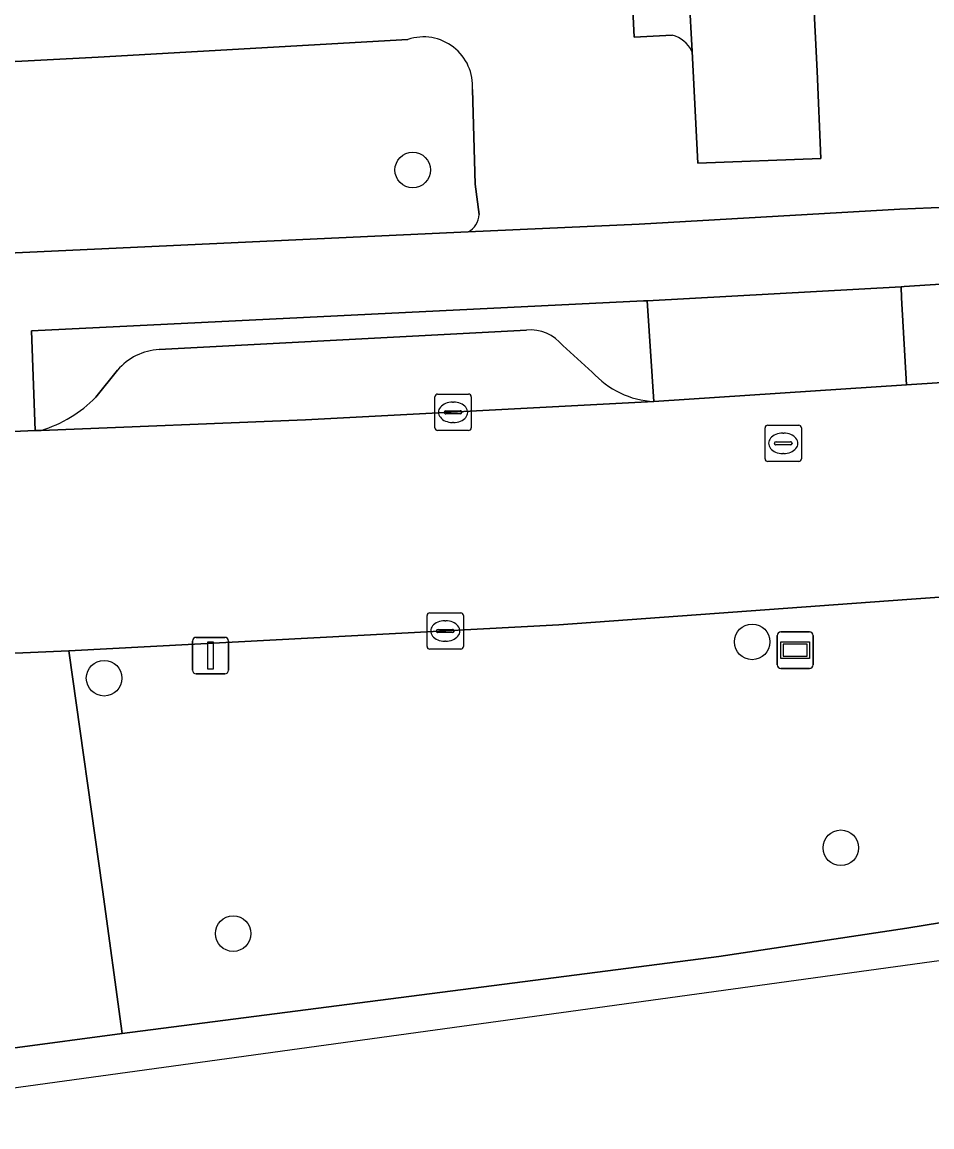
# Model space of a CAD drawing. Extents: x 162250 to 162661, y 380743 to 381606.
# Drawn here: x 162475.67 to 162500.69, y 380743.47 to 380773.85 of the extents above; entities that cross this region are included whole.
import ezdxf

# ---------------------------------------------------------------- set-up
doc = ezdxf.new("R2010")
doc.units = 0
for name, color, linetype in [('IMGEO_Berm_groen', 7, 'Continuous'), ('IMGEO_Berm_open', 7, 'Continuous'), ('IMGEO_Boom', 7, 'Continuous'), ('IMGEO_Fietspad_open', 7, 'Continuous'), ('IMGEO_Kolk', 7, 'Continuous'), ('IMGEO_Lichtmast', 7, 'Continuous'), ('IMGEO_Parkeervlak_open', 7, 'Continuous'), ('IMGEO_Rijbaan_lokaal_gesloten', 7, 'Continuous'), ('IMGEO_Rijbaan_lokaal_open', 7, 'Continuous'), ('IMGEO_Rioolput', 7, 'Continuous'), ('IMGEO_Straatnaambord', 7, 'Continuous'), ('IMGEO_Voetpad_open', 7, 'Continuous')]:
    doc.layers.add(name, color=color, linetype=linetype)

msp = doc.modelspace()

# ---------------------------------------------------------------- linework, layer by layer
at = {"layer": 'IMGEO_Berm_groen'}
for points in [[(162486.276, 380773.368), (162477.761, 380772.884), (162465.837, 380772.261), (162466.099, 380767.579), (162466.113, 380767.309), (162469.412, 380767.47), (162472.316, 380767.359), (162487.935, 380768.078)], [(162488.232, 380768.552), (162488.125, 380769.392), (162488.052, 380771.992)], [(162538.704, 380760.727), (162528.481, 380759.975), (162520.269, 380759.398), (162503.771, 380758.251), (162501.537, 380758.083), (162500, 380757.972), (162490.431, 380757.277), (162476.956, 380756.559), (162477.877, 380750), (162478.415, 380746.042), (162494.829, 380748.158), (162500, 380748.938), (162506.507, 380750)]]:
    msp.add_lwpolyline(points, dxfattribs=at)
for centre, radius, start, end in [((162486.705, 380772.087), 1.35, 355.9477, 108.517), ((162487.665, 380768.577), 0.568, 298.4155, 357.4434)]:
    msp.add_arc(centre, radius, start, end, dxfattribs=at)
at = {"layer": 'IMGEO_Berm_open'}
for points in [[(162556.593, 380769.86), (162555.675, 380769.767), (162555.673, 380769.819), (162507.486, 380767.304), (162504.786, 380766.884), (162499.923, 380766.575), (162499.837, 380766.57), (162499.851, 380766.267), (162499.985, 380763.873), (162502.951, 380764.069), (162504.19, 380764.151), (162504.423, 380764.158)], [(162493.042, 380763.413), (162492.868, 380766.048), (162492.859, 380766.185), (162492.757, 380766.179), (162475.929, 380765.357), (162476.025, 380762.613), (162476.189, 380762.62)], [(162479.438, 380764.841), (162489.535, 380765.378)], [(162490.536, 380764.953), (162491.344, 380764.225)], [(162477.691, 380763.531), (162478.292, 380764.276)]]:
    msp.add_lwpolyline(points, dxfattribs=at)
for centre, radius, start, end in [((162489.631, 380764.213), 1.169, 39.268, 94.7222), ((162479.525, 380763.22), 1.623, 93.0619, 139.4265), ((162493.172, 380765.866), 2.457, 221.9172, 266.9677), ((162475.179, 380765.98), 3.508, 286.7386, 315.7371)]:
    msp.add_arc(centre, radius, start, end, dxfattribs=at)
at = {"layer": 'IMGEO_Boom'}
for centre in [(162486.409, 380769.779), (162495.744, 380756.805), (162477.922, 380755.806), (162498.181, 380751.144), (162481.471, 380748.785)]:
    msp.add_circle(centre, 0.489, dxfattribs=at)
at = {"layer": 'IMGEO_Fietspad_open'}
for points in [[(162502.821, 380768.833), (162499.808, 380768.701), (162492.632, 380768.294), (162487.935, 380768.078), (162472.316, 380767.359), (162469.412, 380767.47), (162466.113, 380767.309), (162464.549, 380767.233), (162451.303, 380766.589), (162447.722, 380766.158), (162445.273, 380766.041), (162428.839, 380765.256)], [(162419.825, 380762.873), (162452.031, 380764.216), (162452.142, 380761.365), (162453.016, 380761.41), (162455.128, 380761.538), (162455.069, 380764.348), (162472.837, 380765.221), (162473.011, 380762.481), (162476.025, 380762.613), (162475.929, 380765.357), (162492.757, 380766.179), (162492.859, 380766.185), (162499.837, 380766.57), (162499.923, 380766.575), (162504.786, 380766.884)]]:
    msp.add_lwpolyline(points, dxfattribs=at)
msp.add_lwpolyline([(162476.956, 380756.559), (162473.985, 380756.43), (162474.833, 380750), (162475.405, 380745.639), (162478.415, 380746.042), (162477.877, 380750)], close=True, dxfattribs=at)
at = {"layer": 'IMGEO_Kolk'}
for p, q in [((162487.018, 380762.691), (162487.018, 380763.543)), ((162487.093, 380763.617), (162487.945, 380763.617)), ((162488.019, 380763.543), (162488.019, 380762.691)), ((162487.506, 380763.397), (162487.531, 380763.397)), ((162487.277, 380763.111), (162487.277, 380763.123)), ((162487.715, 380763.074), (162487.317, 380763.074)), ((162487.32, 380763.16), (162487.718, 380763.16)), ((162487.761, 380763.123), (162487.761, 380763.111)), ((162487.529, 380762.837), (162487.504, 380762.837)), ((162487.945, 380762.617), (162487.093, 380762.617)), ((162486.803, 380756.678), (162486.803, 380757.53)), ((162486.878, 380757.604), (162487.73, 380757.604)), ((162487.804, 380757.53), (162487.804, 380756.678)), ((162487.291, 380757.384), (162487.316, 380757.384)), ((162487.062, 380757.098), (162487.062, 380757.11)), ((162487.5, 380757.061), (162487.102, 380757.061)), ((162487.105, 380757.147), (162487.503, 380757.147)), ((162487.546, 380757.11), (162487.546, 380757.098)), ((162487.73, 380756.604), (162486.878, 380756.604)), ((162487.314, 380756.824), (162487.289, 380756.824))]:
    msp.add_line(p, q, dxfattribs=at)
for points in [[(162487.018, 380762.691), (162487.018, 380763.543)], [(162487.093, 380763.617), (162487.945, 380763.617)], [(162488.019, 380763.543), (162488.019, 380762.691)], [(162487.945, 380762.617), (162487.093, 380762.617)], [(162486.803, 380756.678), (162486.803, 380757.53)], [(162486.878, 380757.604), (162487.73, 380757.604)], [(162487.804, 380757.53), (162487.804, 380756.678)], [(162487.73, 380756.604), (162486.878, 380756.604)]]:
    msp.add_lwpolyline(points, dxfattribs=at)
for centre, radius, start, end in [((162487.095, 380763.541), 0.0765, 91.552, 178.448), ((162487.095, 380763.541), 0.0765, 91.552, 178.448), ((162487.943, 380763.541), 0.0765, 1.552, 88.448), ((162487.943, 380763.541), 0.0765, 1.552, 88.448), ((162487.317, 380763.12), 0.0403, 85.8775, 175.7526), ((162487.314, 380763.11), 0.0366, 178.938, 274.7102), ((162487.718, 380763.117), 0.043, 264.8664, 352.4533), ((162487.722, 380763.122), 0.0386, 1.7309, 96.639), ((162487.095, 380762.693), 0.0765, 181.552, 268.448), ((162487.095, 380762.693), 0.0765, 181.552, 268.448), ((162487.943, 380762.693), 0.0765, 271.552, 358.448), ((162487.943, 380762.693), 0.0765, 271.552, 358.448), ((162486.88, 380757.528), 0.0765, 91.552, 178.448), ((162486.88, 380757.528), 0.0765, 91.552, 178.448), ((162487.728, 380757.528), 0.0765, 1.552, 88.448), ((162487.728, 380757.528), 0.0765, 1.552, 88.448), ((162487.102, 380757.107), 0.0403, 85.8775, 175.7526), ((162487.099, 380757.097), 0.0366, 178.938, 274.7102), ((162487.503, 380757.104), 0.043, 264.8664, 352.4533), ((162487.507, 380757.109), 0.0386, 1.7309, 96.639), ((162486.88, 380756.68), 0.0765, 181.552, 268.448), ((162486.88, 380756.68), 0.0765, 181.552, 268.448), ((162487.728, 380756.68), 0.0765, 271.552, 358.448), ((162487.728, 380756.68), 0.0765, 271.552, 358.448)]:
    msp.add_arc(centre, radius, start, end, dxfattribs=at)
for centre, major_axis, ratio, start_param, end_param in [((162487.505, 380763.117), (-0.387, 0.002), 0.722429, 4.712389, 7.853982), ((162487.53, 380763.117), (-0.39, 0.002), 0.717154, 1.570796, 4.712389), ((162487.29, 380757.104), (-0.387, 0.002), 0.722429, 4.712389, 7.853982), ((162487.315, 380757.104), (-0.39, 0.002), 0.717154, 1.570796, 4.712389)]:
    msp.add_ellipse(centre, major_axis=major_axis, ratio=ratio, start_param=start_param, end_param=end_param, dxfattribs=at)
at = {"layer": 'IMGEO_Lichtmast'}
for p, q in [((162480.452, 380756.929), (162481.242, 380756.929)), ((162481.242, 380756.929), (162480.452, 380756.929)), ((162480.352, 380756.029), (162480.352, 380756.829)), ((162480.352, 380756.829), (162480.352, 380756.029)), ((162481.342, 380756.829), (162481.342, 380756.029)), ((162481.342, 380756.029), (162481.342, 380756.829)), ((162481.242, 380755.929), (162480.452, 380755.929)), ((162480.452, 380755.929), (162481.242, 380755.929))]:
    msp.add_line(p, q, dxfattribs=at)
msp.add_lwpolyline([(162480.772, 380756.804), (162480.922, 380756.804), (162480.922, 380756.054), (162480.772, 380756.054), (162480.772, 380756.804)], dxfattribs=at)
for centre, start, end in [((162480.452, 380756.829), 90, 180), ((162480.452, 380756.829), 90, 180), ((162481.242, 380756.829), 0, 90), ((162481.242, 380756.829), 360, 90), ((162480.452, 380756.029), 180, 270), ((162480.452, 380756.029), 180, 270), ((162481.242, 380756.029), 270, 0), ((162481.242, 380756.029), 270, 0)]:
    msp.add_arc(centre, 0.1, start, end, dxfattribs=at)
at = {"layer": 'IMGEO_Parkeervlak_open'}
for points in [[(162494.089, 380773.04), (162493.929, 380776.055), (162493.169, 380791.275), (162493.151, 380791.628)], [(162492.725, 380791.274), (162491.633, 380791.217), (162492.299, 380777.594), (162492.503, 380773.432), (162493.545, 380773.489)], [(162489.535, 380765.378), (162479.438, 380764.841)], [(162491.344, 380764.225), (162490.536, 380764.953)], [(162478.292, 380764.276), (162477.691, 380763.531)], [(162476.189, 380762.62), (162483.461, 380762.908), (162493.042, 380763.413)]]:
    msp.add_lwpolyline(points, dxfattribs=at)
for centre, radius, start, end in [((162493.328, 380772.672), 0.845, 25.8083, 75.1214), ((162489.631, 380764.213), 1.169, 39.268, 94.7222), ((162479.525, 380763.22), 1.623, 93.0619, 139.4265), ((162493.172, 380765.866), 2.457, 221.9172, 266.9677), ((162475.179, 380765.98), 3.508, 286.7386, 315.7371)]:
    msp.add_arc(centre, radius, start, end, dxfattribs=at)
at = {"layer": 'IMGEO_Rijbaan_lokaal_gesloten'}
for points in [[(162450.181, 380743.589), (162467.626, 380743.47), (162503.413, 380748.389), (162530.539, 380753.513), (162551.953, 380757.558), (162603.709, 380767.765), (162603.142, 380770.658), (162586.784, 380766.654), (162577.823, 380764.52), (162565.725, 380761.839), (162555.492, 380759.638), (162545.049, 380757.511), (162526.321, 380753.781)], [(162552.449, 380766.987), (162550.734, 380766.707), (162549.969, 380766.613), (162547.47, 380766.414), (162533.114, 380765.668), (162504.423, 380764.158), (162504.19, 380764.151), (162502.951, 380764.069), (162499.985, 380763.873), (162493.042, 380763.413), (162483.461, 380762.908), (162476.189, 380762.62), (162476.025, 380762.613), (162473.011, 380762.481), (162455.39, 380761.554), (162456.171, 380756.641)], [(162472.823, 380756.374), (162473.985, 380756.43), (162476.956, 380756.559), (162490.431, 380757.277), (162500, 380757.972), (162501.537, 380758.083), (162503.771, 380758.251), (162520.269, 380759.398), (162528.481, 380759.975), (162538.704, 380760.727)], [(162506.507, 380750), (162500, 380748.938), (162494.829, 380748.158), (162478.415, 380746.042), (162475.405, 380745.639), (162474.04, 380745.457)]]:
    msp.add_lwpolyline(points, dxfattribs=at)
at = {"layer": 'IMGEO_Rijbaan_lokaal_open'}
for points in [[(162497.317, 380776.685), (162497.257, 380777.88), (162497.151, 380779.995), (162497.034, 380782.324), (162496.565, 380791.459), (162493.169, 380791.275), (162493.929, 380776.055), (162494.089, 380773.04), (162494.252, 380769.964), (162497.631, 380770.094), (162497.528, 380772.494)], [(162499.851, 380766.267), (162499.837, 380766.57), (162492.859, 380766.185), (162492.868, 380766.048), (162493.042, 380763.413), (162499.985, 380763.873)]]:
    msp.add_lwpolyline(points, close=True, dxfattribs=at)
at = {"layer": 'IMGEO_Rioolput'}
for p, q in [((162496.097, 380761.838), (162496.097, 380762.69)), ((162496.172, 380762.764), (162497.024, 380762.764)), ((162497.098, 380762.69), (162497.098, 380761.838)), ((162496.585, 380762.544), (162496.61, 380762.544)), ((162496.356, 380762.258), (162496.356, 380762.27)), ((162496.794, 380762.221), (162496.396, 380762.221)), ((162496.399, 380762.307), (162496.797, 380762.307)), ((162496.84, 380762.27), (162496.84, 380762.258)), ((162497.024, 380761.764), (162496.172, 380761.764)), ((162496.608, 380761.984), (162496.583, 380761.984))]:
    msp.add_line(p, q, dxfattribs=at)
for points in [[(162496.097, 380761.838), (162496.097, 380762.69)], [(162496.172, 380762.764), (162497.024, 380762.764)], [(162497.098, 380762.69), (162497.098, 380761.838)], [(162497.024, 380761.764), (162496.172, 380761.764)]]:
    msp.add_lwpolyline(points, dxfattribs=at)
for centre, radius, start, end in [((162496.174, 380762.688), 0.0765, 91.552, 178.448), ((162496.174, 380762.688), 0.0765, 91.552, 178.448), ((162497.022, 380762.688), 0.0765, 1.552, 88.448), ((162497.022, 380762.688), 0.0765, 1.552, 88.448), ((162496.396, 380762.267), 0.0403, 85.8775, 175.7526), ((162496.393, 380762.257), 0.0366, 178.938, 274.7102), ((162496.797, 380762.264), 0.043, 264.8664, 352.4533), ((162496.801, 380762.269), 0.0386, 1.7309, 96.639), ((162496.174, 380761.84), 0.0765, 181.552, 268.448), ((162496.174, 380761.84), 0.0765, 181.552, 268.448), ((162497.022, 380761.84), 0.0765, 271.552, 358.448), ((162497.022, 380761.84), 0.0765, 271.552, 358.448)]:
    msp.add_arc(centre, radius, start, end, dxfattribs=at)
for centre, major_axis, ratio, start_param, end_param in [((162496.584, 380762.264), (-0.387, 0.002), 0.722429, 4.712389, 7.853982), ((162496.609, 380762.264), (-0.39, 0.002), 0.717154, 1.570796, 4.712389)]:
    msp.add_ellipse(centre, major_axis=major_axis, ratio=ratio, start_param=start_param, end_param=end_param, dxfattribs=at)
at = {"layer": 'IMGEO_Straatnaambord'}
for p, q in [((162496.431, 380756.177), (162496.431, 380756.977)), ((162496.431, 380756.977), (162496.431, 380756.177)), ((162496.531, 380757.077), (162497.321, 380757.077)), ((162497.321, 380757.077), (162496.531, 380757.077)), ((162497.421, 380756.977), (162497.421, 380756.177)), ((162497.421, 380756.177), (162497.421, 380756.977)), ((162497.321, 380756.077), (162496.531, 380756.077)), ((162496.531, 380756.077), (162497.321, 380756.077))]:
    msp.add_line(p, q, dxfattribs=at)
for points in [[(162496.532, 380756.809), (162497.32, 380756.809), (162497.32, 380756.345), (162496.532, 380756.345), (162496.532, 380756.809)], [(162496.597, 380756.744), (162496.597, 380756.41), (162497.255, 380756.41), (162497.255, 380756.744), (162496.597, 380756.744)]]:
    msp.add_lwpolyline(points, dxfattribs=at)
for centre, start, end in [((162496.531, 380756.977), 90, 180), ((162496.531, 380756.977), 90, 180), ((162497.321, 380756.977), 0, 90), ((162497.321, 380756.977), 360, 90), ((162496.531, 380756.177), 180, 270), ((162496.531, 380756.177), 180, 270), ((162497.321, 380756.177), 270, 0), ((162497.321, 380756.177), 270, 0)]:
    msp.add_arc(centre, 0.1, start, end, dxfattribs=at)
at = {"layer": 'IMGEO_Voetpad_open'}
for points in [[(162559.501, 380773.592), (162559.621, 380775.057), (162559.034, 380780.302), (162558.777, 380782.848), (162554.2, 380782.295), (162543.214, 380781.184), (162541.237, 380781.095), (162532.594, 380780.706), (162529.724, 380780.491), (162526.687, 380780.301), (162526.73, 380779.52), (162520.613, 380779.182), (162514.735, 380778.857), (162508.51, 380778.514), (162502.201, 380778.165), (162500.205, 380778.05), (162500.277, 380776.758), (162497.317, 380776.685), (162497.528, 380772.494), (162497.631, 380770.094), (162494.252, 380769.964), (162494.089, 380773.04)], [(162493.545, 380773.489), (162492.503, 380773.432), (162492.299, 380777.594), (162487.775, 380777.333), (162481.465, 380776.99), (162475.394, 380776.66), (162469.376, 380776.333), (162463.172, 380775.996), (162457.089, 380775.665), (162451.025, 380775.336), (162444.771, 380774.996), (162439.062, 380775.037), (162439.073, 380772.163), (162437.88, 380772.145)], [(162464.218, 380772.136), (162464.535, 380767.445), (162464.549, 380767.233), (162466.113, 380767.309), (162466.099, 380767.579), (162465.837, 380772.261), (162477.761, 380772.884), (162486.276, 380773.368)], [(162487.935, 380768.078), (162492.632, 380768.294), (162499.808, 380768.701), (162502.821, 380768.833), (162502.536, 380769.238), (162502.431, 380771.348), (162502.385, 380772.748)], [(162488.052, 380771.992), (162488.125, 380769.392), (162488.232, 380768.552)]]:
    msp.add_lwpolyline(points, dxfattribs=at)
for centre, radius, start, end in [((162486.705, 380772.087), 1.35, 355.9477, 108.517), ((162493.328, 380772.672), 0.845, 25.8083, 75.1214), ((162487.665, 380768.577), 0.568, 298.4155, 357.4434)]:
    msp.add_arc(centre, radius, start, end, dxfattribs=at)

doc.saveas('drawing.dxf')
